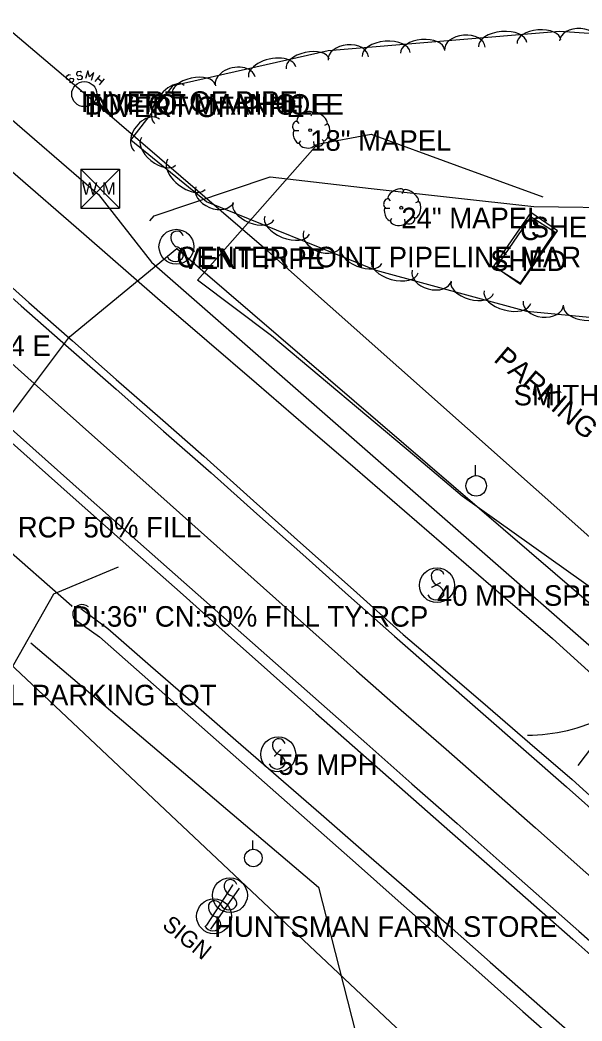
# Model space of a CAD drawing. Extents: x 1441650 to 1491889, y 345904 to 358319.
# Drawn here: x 1443811.8 to 1443948.5, y 355914.6 to 356157.9 of the extents above; entities that cross this region are included whole.
import ezdxf

# ---------------------------------------------------------------- set-up
doc = ezdxf.new("R2010")
doc.units = 0
for name, color, linetype in [('S_BUILDING', 7, 'Continuous'), ('S_BUILDING_ANNOT', 7, 'Continuous'), ('S_CROSS_DRAIN', 7, 'Continuous'), ('S_CROSS_DRAIN_ANNOT', 7, 'Continuous'), ('S_DITCHLINE', 7, 'Continuous'), ('S_DRG_PT_SYM', 7, 'Continuous'), ('S_EDGE_PAVEMENT', 7, 'Continuous'), ('S_GAS_UTILITIES', 7, 'Continuous'), ('S_GRAVEL_ROAD', 7, 'Continuous'), ('S_MANHOLE_ANNOT', 7, 'Continuous'), ('S_MISC_BOUNDARY', 7, 'Continuous'), ('S_MSC_PT_SYM', 7, 'Continuous'), ('S_PARKING', 7, 'Continuous'), ('S_PARKING_ANNOT', 7, 'Continuous'), ('S_PAVEMENT_CROWN', 7, 'Continuous'), ('S_SANITARY_SEWER', 7, 'Continuous'), ('S_SANITARY_SEWER_ANNOT', 7, 'Continuous'), ('S_SHOULDER', 7, 'Continuous'), ('S_SIGN', 7, 'Continuous'), ('S_SIGN_ANNOT', 7, 'Continuous'), ('S_STR_PT_SYM', 7, 'Continuous'), ('S_SURVEY_TEXT_ANNOT', 7, 'Continuous'), ('S_TREE', 7, 'Continuous'), ('S_TREE_ANNOT', 7, 'Continuous'), ('S_UTILITY_POLE', 7, 'Continuous'), ('S_UTL_PT_SYM', 7, 'Continuous'), ('S_WATER_UTILITIES', 7, 'Continuous')]:
    doc.layers.add(name, color=color, linetype=linetype)

msp = doc.modelspace()

# ---------------------------------------------------------------- linework, layer by layer
at = {"layer": 'S_BUILDING'}
for p, q in [((1443935.98, 356110.1), (1443927.51, 356097.8)), ((1443941.89, 356106.35), (1443935.98, 356110.1)), ((1443933.47, 356093.98), (1443941.89, 356106.35)), ((1443927.51, 356097.8), (1443933.47, 356093.98))]:
    msp.add_line(p, q, dxfattribs=at)
msp.add_lwpolyline([(1443936.06, 356111.14), (1443927.05, 356098.21), (1443933.49, 356093.72), (1443942.5, 356106.66)], close=True, dxfattribs=at)
at = {"layer": 'S_CROSS_DRAIN'}
msp.add_line((1443824.36, 356015.47), (1443799.56, 356037.15), dxfattribs=at)
msp.add_arc((1443826.9, 356013.55), 2.3, 49.3018, 229.631, dxfattribs=at)
at = {"layer": 'S_DITCHLINE'}
for points in [[(1443680.55, 356237.92), (1443694.76, 356224.43), (1443704.6, 356215.46), (1443714.45, 356206.48), (1443724.29, 356197.51), (1443734.14, 356188.54), (1443743.98, 356179.56), (1443753.82, 356170.59), (1443763.67, 356161.61), (1443773.51, 356152.64), (1443791.44, 356137.07), (1443809.37, 356121.49), (1443827.3, 356105.92), (1443845.23, 356090.35), (1443857.24, 356080), (1443869.26, 356069.66), (1443881.27, 356059.31), (1443893.28, 356048.97), (1443905.29, 356038.62), (1443917.31, 356028.27), (1443929.32, 356017.93), (1443941.33, 356007.58), (1443955.28, 355994.97)], [(1443826.55, 356014.88), (1443833.1, 356010), (1443843.48, 356000.98), (1443853.85, 355991.95), (1443864.23, 355982.93), (1443874.61, 355973.9), (1443884.99, 355964.88), (1443895.37, 355955.85), (1443905.75, 355946.83), (1443916.13, 355937.8), (1443926.15, 355928.97), (1443936.17, 355920.13), (1443946.2, 355911.3), (1443956.22, 355902.47), (1443966.25, 355893.63), (1443976.27, 355884.8), (1443986.3, 355875.97), (1443996.32, 355867.13), (1444014.12, 355851.09), (1444031.92, 355835.05), (1444034.69, 355828.12)], [(1443825.3, 356012.13), (1443831.07, 356008.03), (1443841.45, 355998.86), (1443851.83, 355989.7), (1443862.2, 355980.53), (1443872.58, 355971.37), (1443882.96, 355962.2), (1443893.34, 355953.04), (1443903.72, 355943.87), (1443914.1, 355934.71), (1443924.1, 355925.83), (1443934.11, 355916.96), (1443944.12, 355908.09), (1443954.13, 355899.22), (1443964.13, 355890.35), (1443974.14, 355881.47), (1443984.15, 355872.6), (1443994.15, 355863.73), (1444010.59, 355846.19), (1444027.03, 355828.64), (1444031.97, 355825.21)]]:
    msp.add_lwpolyline(points, dxfattribs=at)
at = {"layer": 'S_DRG_PT_SYM'}
msp.add_lwpolyline([(1443824.36, 356015.47), (1443824.36, 356015.52), (1443824.36, 356015.47), (1443824.31, 356015.47), (1443824.36, 356015.47), (1443824.36, 356015.42), (1443824.36, 356015.47), (1443824.41, 356015.47)], dxfattribs=at)
at = {"layer": 'S_EDGE_PAVEMENT'}
for points in [[(1443723.71, 356166.59), (1443735.93, 356155.73), (1443748.15, 356144.87), (1443760.37, 356134.01), (1443773.28, 356122.63), (1443786.2, 356111.25), (1443799.12, 356099.87), (1443812.04, 356088.49), (1443823.59, 356078.32), (1443835.15, 356068.16), (1443846.7, 356058), (1443858.25, 356047.84), (1443869.39, 356037.92), (1443880.54, 356028.01), (1443891.68, 356018.09), (1443902.82, 356008.18), (1443913.29, 355999.01), (1443923.76, 355989.84), (1443934.23, 355980.67), (1443944.7, 355971.51), (1443954.35, 355962.94)], [(1443697.06, 356158.21), (1443708.07, 356148.42), (1443719.08, 356138.63), (1443730.1, 356128.85), (1443741.11, 356119.06), (1443753.15, 356108.44), (1443765.2, 356097.81), (1443777.24, 356087.19), (1443789.29, 356076.56), (1443802.07, 356065.22), (1443814.85, 356053.88), (1443827.63, 356042.53), (1443840.41, 356031.19), (1443851.59, 356021.32), (1443862.76, 356011.45), (1443873.94, 356001.58), (1443885.11, 355991.7), (1443896.1, 355982), (1443907.08, 355972.3), (1443918.07, 355962.6), (1443929.05, 355952.89), (1443947.7, 355936.5), (1443966.34, 355920.1)]]:
    msp.add_lwpolyline(points, dxfattribs=at)
at = {"layer": 'S_GAS_UTILITIES'}
for p, q in [((1443823.8, 356080.93), (1443849.94, 356102.4)), ((1443849.94, 356102.4), (1443985.61, 355985.85)), ((1443801.19, 356050.9), (1443823.8, 356080.93))]:
    msp.add_line(p, q, dxfattribs=at)
at = {"layer": 'S_GRAVEL_ROAD'}
for points in [[(1443947.57, 355976.72), (1443958.75, 355991.45), (1443969.93, 356006.18), (1443957.29, 356015.2), (1443944.64, 356024.21), (1443932, 356033.22), (1443919.36, 356042.23), (1443907.76, 356051.97), (1443896.15, 356061.71), (1443884.55, 356071.46), (1443872.95, 356081.2), (1443854.94, 356094.72), (1443869.55, 356111.24), (1443884.15, 356127.77), (1443897.18, 356130.17), (1443918.05, 356122.57), (1443938.92, 356114.97)], [(1443795.47, 355933.94), (1443799.77, 355949.52), (1443804.07, 355965.11), (1443805.93, 355981.05), (1443807.8, 355996.99), (1443820.02, 356018.49), (1443835.71, 356025.01)]]:
    msp.add_lwpolyline(points, dxfattribs=at)
at = {"layer": 'S_MISC_BOUNDARY'}
msp.add_lwpolyline([(1443814.42, 356006.55), (1443884.37, 355947.18), (1443895.49, 355903.62), (1443909.99, 355864.68), (1443904.42, 355818.32), (1443879.87, 355776.26), (1443864.76, 355737.23)], dxfattribs=at)
at = {"layer": 'S_MSC_PT_SYM'}
for points in [[(1443851.03, 356102.44), (1443851.03, 356102.49), (1443851.03, 356102.44), (1443850.98, 356102.44), (1443851.03, 356102.44), (1443851.03, 356102.39), (1443851.03, 356102.44), (1443851.08, 356102.44)], [(1443913.98, 356021.14), (1443913.98, 356021.19), (1443913.98, 356021.14), (1443913.93, 356021.14), (1443913.98, 356021.14), (1443913.98, 356021.09), (1443913.98, 356021.14), (1443914.03, 356021.14)], [(1443911.96, 356020.1), (1443911.96, 356020.15), (1443911.96, 356020.1), (1443911.91, 356020.1), (1443911.96, 356020.1), (1443911.96, 356020.05), (1443911.96, 356020.1), (1443912.01, 356020.1)], [(1443873.73, 355979.06), (1443873.73, 355979.11), (1443873.73, 355979.06), (1443873.68, 355979.06), (1443873.73, 355979.06), (1443873.73, 355979.01), (1443873.73, 355979.06), (1443873.78, 355979.06)], [(1443875.14, 355980.54), (1443875.14, 355980.59), (1443875.14, 355980.54), (1443875.09, 355980.54), (1443875.14, 355980.54), (1443875.14, 355980.49), (1443875.14, 355980.54), (1443875.19, 355980.54)], [(1443863.46, 355947.69), (1443863.46, 355947.74), (1443863.46, 355947.69), (1443863.41, 355947.69), (1443863.46, 355947.69), (1443863.46, 355947.64), (1443863.46, 355947.69), (1443863.51, 355947.69)], [(1443857.15, 355937.89), (1443857.15, 355937.94), (1443857.15, 355937.89), (1443857.1, 355937.89), (1443857.15, 355937.89), (1443857.15, 355937.84), (1443857.15, 355937.89), (1443857.2, 355937.89)]]:
    msp.add_lwpolyline(points, dxfattribs=at)
at = {"layer": 'S_PARKING'}
msp.add_lwpolyline([(1443843.34, 356109.11), (1443844.4, 356110.35), (1443872.58, 356119.84), (1443897.21, 356116.98), (1443936.75, 356112.62), (1443984.58, 356111.91), (1444008.21, 356109.17), (1444043.25, 356079.4)], dxfattribs=at)
msp.add_ellipse((1443935.86, 356026.93), major_axis=(38.83, 20.8), ratio=0.965216, start_param=4.220444, end_param=4.668072, dxfattribs=at)
at = {"layer": 'S_PAVEMENT_CROWN'}
msp.add_lwpolyline([(1443704.63, 356167.37), (1443715.81, 356157.37), (1443726.99, 356147.37), (1443738.18, 356137.38), (1443749.36, 356127.38), (1443763.07, 356115.38), (1443776.78, 356103.39), (1443790.48, 356091.4), (1443804.19, 356079.4), (1443815.22, 356069.59), (1443826.25, 356059.77), (1443837.28, 356049.95), (1443848.31, 356040.13), (1443859.64, 356030.04), (1443870.96, 356019.94), (1443882.29, 356009.85), (1443893.62, 355999.75), (1443904.5, 355990.21), (1443915.39, 355980.68), (1443926.27, 355971.14), (1443937.16, 355961.6), (1443955.85, 355945)], dxfattribs=at)
at = {"layer": 'S_SANITARY_SEWER'}
for p, q in [((1443773.88, 356185.41), (1443826.09, 356141.29)), ((1443823.62, 356144.6), (1443823.07, 356144.22)), ((1443824.04, 356144.53), (1443823.62, 356144.6)), ((1443830.05, 356142.98), (1443831.29, 356144.45)), ((1443823.07, 356144.22), (1443823, 356143.83)), ((1443823, 356143.83), (1443823.19, 356143.56)), ((1443823.19, 356143.56), (1443823.62, 356143.44)), ((1443823.62, 356143.44), (1443824.16, 356143.79)), ((1443824.16, 356142.63), (1443823.77, 356142.7)), ((1443824.16, 356143.79), (1443824.62, 356143.71)), ((1443824.7, 356143.01), (1443824.16, 356142.63)), ((1443824.62, 356143.71), (1443824.78, 356143.44)), ((1443824.78, 356143.44), (1443824.7, 356143.01)), ((1443830.71, 356143.75), (1443831.68, 356142.94)), ((1443832.26, 356143.63), (1443831.02, 356142.16)), ((1443826.09, 356141.29), (1443870.49, 356103.13)), ((1443870.49, 356103.13), (1444028.57, 355962.69)), ((1443781.62, 356027.57), (1443955.36, 355864.1))]:
    msp.add_line(p, q, dxfattribs=at)
for points in [[(1443826.72, 356145.15), (1443826.37, 356145.42), (1443825.71, 356145.34), (1443825.48, 356144.99), (1443825.51, 356144.68), (1443825.86, 356144.37), (1443826.48, 356144.49), (1443826.87, 356144.18), (1443826.91, 356143.87), (1443826.64, 356143.48), (1443826.02, 356143.4), (1443825.67, 356143.67)], [(1443829.16, 356143.29), (1443829.7, 356145.15), (1443828.65, 356144.14), (1443828.27, 356145.57), (1443827.72, 356143.71)]]:
    msp.add_lwpolyline(points, dxfattribs=at)
msp.add_circle((1443827.4, 356139.91), 3.05, dxfattribs=at)
at = {"layer": 'S_SHOULDER'}
for points in [[(1443733.91, 356160.29), (1443748.61, 356147.31), (1443763.31, 356134.34), (1443775.96, 356123.07), (1443788.61, 356111.8), (1443801.26, 356100.53), (1443813.91, 356089.26), (1443824.55, 356079.92), (1443835.18, 356070.57), (1443845.82, 356061.23), (1443856.45, 356051.88), (1443868.59, 356041.06), (1443880.73, 356030.24), (1443892.87, 356019.43), (1443905, 356008.61), (1443915.27, 355999.79), (1443925.53, 355990.98), (1443935.79, 355982.17), (1443946.06, 355973.35), (1443955.64, 355964.67)], [(1443809.67, 356055.22), (1443824.67, 356041.91), (1443839.68, 356028.61), (1443850.69, 356018.83), (1443861.69, 356009.04), (1443872.7, 355999.26), (1443883.7, 355989.48), (1443894.58, 355979.91), (1443905.46, 355970.33), (1443916.35, 355960.75), (1443927.23, 355951.18), (1443936.72, 355942.83), (1443946.21, 355934.49), (1443955.71, 355926.14)]]:
    msp.add_lwpolyline(points, dxfattribs=at)
at = {"layer": 'S_SIGN'}
for p, q in [((1443911.96, 356020.1), (1443913.98, 356021.14)), ((1443875.14, 355980.54), (1443873.73, 355979.06)), ((1443863.46, 355947.69), (1443857.15, 355937.89))]:
    msp.add_line(p, q, dxfattribs=at)
for centre in [(1443849.81, 356102.81), (1443913.2, 356020.55), (1443874.58, 355979.45), (1443862.83, 355945.21), (1443858.97, 355940.09)]:
    msp.add_circle(centre, 4.24, dxfattribs=at)
for centre, radius, start, end in [((1443850.98, 356105.07), 2.55, 167.1196, 241.9813), ((1443849.94, 356104.97), 1.62, 16.5258, 156.8957), ((1443849.11, 356100.53), 2.38, 358.6529, 73.7063), ((1443849.55, 356101.41), 2.17, 204.641, 335.359), ((1443914.36, 356022.8), 2.55, 167.1196, 241.9813), ((1443913.32, 356022.7), 1.62, 16.5258, 156.8957), ((1443912.5, 356018.27), 2.38, 358.6529, 73.7063), ((1443912.94, 356019.15), 2.17, 204.641, 335.359), ((1443875.75, 355981.71), 2.55, 167.1196, 241.9813), ((1443874.71, 355981.61), 1.62, 16.5258, 156.8957), ((1443873.88, 355977.17), 2.38, 358.6529, 73.7063), ((1443874.32, 355978.05), 2.17, 204.641, 335.359), ((1443864, 355947.47), 2.55, 167.1196, 241.9813), ((1443862.96, 355947.37), 1.62, 16.5258, 156.8957), ((1443862.13, 355942.93), 2.38, 358.6529, 73.7063), ((1443860.14, 355942.35), 2.55, 167.1196, 241.9813), ((1443859.1, 355942.25), 1.62, 16.5258, 156.8957), ((1443862.57, 355943.81), 2.17, 204.641, 335.359), ((1443858.27, 355937.81), 2.38, 358.6529, 73.7063), ((1443858.71, 355938.69), 2.17, 204.641, 335.359)]:
    msp.add_arc(centre, radius, start, end, dxfattribs=at)
at = {"layer": 'S_SIGN_ANNOT'}
msp.add_line((1443865.06, 355946.89), (1443858.13, 355936.93), dxfattribs=at)
at = {"layer": 'S_STR_PT_SYM'}
for points in [[(1443935.98, 356110.1), (1443935.98, 356110.15), (1443935.98, 356110.1), (1443935.93, 356110.1), (1443935.98, 356110.1), (1443935.98, 356110.05), (1443935.98, 356110.1), (1443936.03, 356110.1)], [(1443941.89, 356106.35), (1443941.89, 356106.4), (1443941.89, 356106.35), (1443941.84, 356106.35), (1443941.89, 356106.35), (1443941.89, 356106.3), (1443941.89, 356106.35), (1443941.94, 356106.35)], [(1443927.51, 356097.8), (1443927.51, 356097.85), (1443927.51, 356097.8), (1443927.46, 356097.8), (1443927.51, 356097.8), (1443927.51, 356097.75), (1443927.51, 356097.8), (1443927.56, 356097.8)], [(1443933.47, 356093.98), (1443933.47, 356094.03), (1443933.47, 356093.98), (1443933.42, 356093.98), (1443933.47, 356093.98), (1443933.47, 356093.93), (1443933.47, 356093.98), (1443933.52, 356093.98)]]:
    msp.add_lwpolyline(points, dxfattribs=at)
at = {"layer": 'S_TREE'}
for p, q in [((1443882.9, 356135.38), (1443882.52, 356134.53)), ((1443879.11, 356133.37), (1443879.61, 356132.79)), ((1443886.47, 356132.59), (1443885.81, 356132.32)), ((1443878.45, 356131.04), (1443879.57, 356131.04)), ((1443879.61, 356127.87), (1443880.08, 356128.56)), ((1443883.29, 356127.59), (1443883.21, 356128.37)), ((1443885.69, 356128.49), (1443885.23, 356128.91)), ((1443905.08, 356116.55), (1443904.69, 356115.7)), ((1443901.28, 356114.53), (1443901.78, 356113.95)), ((1443908.64, 356113.76), (1443907.98, 356113.49)), ((1443900.62, 356112.21), (1443901.74, 356112.21)), ((1443901.78, 356109.03), (1443902.25, 356109.73)), ((1443905.46, 356108.76), (1443905.39, 356109.54)), ((1443907.87, 356109.65), (1443907.4, 356110.08))]:
    msp.add_line(p, q, dxfattribs=at)
msp.add_lwpolyline([(1443974.71, 356151.41), (1443990.59, 356134.13), (1443995.09, 356103.4), (1443973.13, 356083.41), (1443935.06, 356087.09), (1443898.42, 356097), (1443857.11, 356113.74), (1443838.74, 356128.74), (1443849.05, 356142.03), (1443886.72, 356150.5), (1443943, 356155.19), (1443973.08, 356153.16)], dxfattribs=at)
for centre in [(1443882.35, 356131.14), (1443904.52, 356112.3)]:
    msp.add_circle(centre, 0.341, dxfattribs=at)
for centre, major_axis, ratio, start_param, end_param in [((1443919.96, 356150.9), (-4.94, -0.41), 0.679147, 3.141593, 6.283185), ((1443929.17, 356151.93), (-5.85, -0.49), 0.545133, 3.141593, 6.283185), ((1443938, 356152.66), (-5.33, -0.44), 0.535837, 3.141593, 6.283185), ((1443947.93, 356152.49), (-4.94, 0.32), 0.679748, 3.136328, 6.27792), ((1443891.63, 356148.54), (-4.94, -0.41), 0.679147, 3.141593, 6.283185), ((1443900.84, 356149.56), (-5.85, -0.49), 0.545133, 3.141593, 6.283185), ((1443909.68, 356150.3), (-5.33, -0.44), 0.535837, 3.141593, 6.283185), ((1443881.75, 356147.23), (-5.22, -1.17), 0.53584, 3.142102, 6.283694), ((1443864.12, 356143), (-4.84, -1.08), 0.679151, 3.142446, 6.284039), ((1443873.1, 356145.28), (-5.73, -1.28), 0.545136, 3.142118, 6.283711), ((1443854.01, 356140.99), (-5.22, -1.17), 0.53584, 3.142102, 6.283694), ((1443848.13, 356137.4), (-3.6, -4.61), 0.548869, 3.147147, 6.28874), ((1443842.68, 356129.94), (-3.05, -3.89), 0.683787, 3.150674, 6.292267), ((1443881.01, 356134.34), (1.86, 1.08), 0.471018, 0, 3.141593), ((1443884.66, 356134.02), (-1.81, 1.36), 0.405113, 3.141593, 6.283186), ((1443878.78, 356132.23), (0.31, 1.03), 0.646762, 0, 3.141593), ((1443886.02, 356130.61), (0.46, 2.04), 0.482994, 3.141593, 6.283185), ((1443879.08, 356129.57), (-0.61, 1.6), 0.420543, 6.283185, 9.424777), ((1443845.44, 356126), (4.13, -3.34), 0.542585, 3.133121, 6.274713), ((1443881.54, 356127.79), (-1.83, 0.19), 0.529943, 0, 3.141593), ((1443884.5, 356128.09), (1.09, 0.46), 0.711534, 3.141592, 6.283185), ((1443852.26, 356120.43), (4.53, -3.66), 0.551996, 3.132846, 6.274439), ((1443859.12, 356115.48), (4.59, -1.82), 0.682751, 3.130152, 6.271744), ((1443903.18, 356115.51), (1.86, 1.08), 0.471018, 0, 3.141593), ((1443906.84, 356115.18), (-1.81, 1.36), 0.405113, 3.141593, 6.283186), ((1443868.54, 356111.39), (4.95, -1.98), 0.5387, 3.134804, 6.276396), ((1443900.95, 356113.39), (0.31, 1.03), 0.646762, 0, 3.141593), ((1443908.19, 356111.77), (0.46, 2.04), 0.482994, 3.141593, 6.283185), ((1443901.25, 356110.74), (-0.61, 1.6), 0.420543, 6.283185, 9.424777), ((1443876.73, 356108.06), (5.43, -2.18), 0.548044, 3.134586, 6.276178), ((1443903.71, 356108.96), (-1.83, 0.19), 0.529943, 0, 3.141593), ((1443906.67, 356109.25), (1.09, 0.46), 0.711534, 3.141592, 6.283185), ((1443885.38, 356104.84), (4.59, -1.82), 0.682751, 3.130152, 6.271744), ((1443894.8, 356100.74), (4.95, -1.98), 0.5387, 3.134804, 6.276396), ((1443902.91, 356097.97), (5.67, -1.53), 0.54594, 3.140887, 6.282479), ((1443911.91, 356095.8), (4.78, -1.29), 0.680153, 3.140444, 6.282036), ((1443921.79, 356092.86), (5.16, -1.39), 0.53663, 3.140909, 6.282501), ((1443930.35, 356090.54), (5.67, -1.53), 0.54594, 3.140887, 6.282479), ((1443939.07, 356089.07), (4.93, -0.48), 0.679494, 3.141593, 6.283185), ((1443949.3, 356087.82), (5.32, -0.51), 0.53611, 3.141593, 6.283185)]:
    msp.add_ellipse(centre, major_axis=major_axis, ratio=ratio, start_param=start_param, end_param=end_param, dxfattribs=at)
at = {"layer": 'S_UTILITY_POLE'}
for p, q in [((1443922.58, 356047.21), (1443922.58, 356049.69)), ((1443868.4, 355956.4), (1443868.4, 355958.51))]:
    msp.add_line(p, q, dxfattribs=at)
for centre, radius in [((1443922.72, 356044.69), 2.5), ((1443868.53, 355954.26), 2.13)]:
    msp.add_circle(centre, radius, dxfattribs=at)
at = {"layer": 'S_UTL_PT_SYM'}
for points in [[(1443826.09, 356141.29), (1443826.09, 356141.34), (1443826.09, 356141.29), (1443826.04, 356141.29), (1443826.09, 356141.29), (1443826.09, 356141.24), (1443826.09, 356141.29), (1443826.14, 356141.29)], [(1443826.56, 356140.59), (1443826.56, 356140.64), (1443826.56, 356140.59), (1443826.51, 356140.59), (1443826.56, 356140.59), (1443826.56, 356140.54), (1443826.56, 356140.59), (1443826.61, 356140.59)], [(1443827.4, 356139.91), (1443827.4, 356139.96), (1443827.4, 356139.91), (1443827.35, 356139.91), (1443827.4, 356139.91), (1443827.4, 356139.86), (1443827.4, 356139.91), (1443827.45, 356139.91)], [(1443828.25, 356139.32), (1443828.25, 356139.37), (1443828.25, 356139.32), (1443828.2, 356139.32), (1443828.25, 356139.32), (1443828.25, 356139.27), (1443828.25, 356139.32), (1443828.3, 356139.32)], [(1443830.87, 356115.5), (1443830.87, 356115.55), (1443830.87, 356115.5), (1443830.82, 356115.5), (1443830.87, 356115.5), (1443830.87, 356115.45), (1443830.87, 356115.5), (1443830.92, 356115.5)], [(1443870.49, 356103.13), (1443870.49, 356103.18), (1443870.49, 356103.13), (1443870.44, 356103.13), (1443870.49, 356103.13), (1443870.49, 356103.08), (1443870.49, 356103.13), (1443870.54, 356103.13)], [(1443849.94, 356102.4), (1443849.94, 356102.45), (1443849.94, 356102.4), (1443849.89, 356102.4), (1443849.94, 356102.4), (1443849.94, 356102.35), (1443849.94, 356102.4), (1443849.99, 356102.4)], [(1443843.76, 356099.08), (1443843.76, 356099.13), (1443843.76, 356099.08), (1443843.71, 356099.08), (1443843.76, 356099.08), (1443843.76, 356099.03), (1443843.76, 356099.08), (1443843.81, 356099.08)], [(1443823.8, 356080.93), (1443823.8, 356080.98), (1443823.8, 356080.93), (1443823.75, 356080.93), (1443823.8, 356080.93), (1443823.8, 356080.88), (1443823.8, 356080.93), (1443823.85, 356080.93)]]:
    msp.add_lwpolyline(points, dxfattribs=at)
at = {"layer": 'S_WATER_UTILITIES'}
for p, q in [((1443739.55, 356194.15), (1443830.87, 356115.5)), ((1443826.6, 356121.7), (1443835.94, 356121.7)), ((1443826.6, 356121.7), (1443826.6, 356112.21)), ((1443826.6, 356121.7), (1443835.94, 356112.21)), ((1443835.94, 356121.7), (1443826.6, 356112.21)), ((1443835.94, 356121.7), (1443835.94, 356112.21)), ((1443830.87, 356115.5), (1443843.76, 356099.08)), ((1443826.6, 356112.21), (1443835.94, 356112.21)), ((1443843.76, 356099.08), (1443984.24, 355976.18))]:
    msp.add_line(p, q, dxfattribs=at)

# ---------------------------------------------------------------- texts
at = {"layer": 'S_BUILDING_ANNOT'}
for s, height, p in [('C', 5, (1443933.38, 356104.43)), ('SHED', 5, (1443935.98, 356105.1)), ('SHED', 5, (1443926.12, 356096.93)), ('SMITH SALES AND SERVICE', 5.0003, (1443931.85, 356064.25))]:
    msp.add_text(s, height=height, dxfattribs=at).set_placement(p)
at = {"layer": 'S_CROSS_DRAIN_ANNOT'}
for s, p in [('36" RCP 50% FILL', (1443799.56, 356032.15)), ('DI:36" CN:50% FILL TY:RCP', (1443824.36, 356010.47))]:
    msp.add_text(s, height=5, dxfattribs=at).set_placement(p)
at = {"layer": 'S_MANHOLE_ANNOT'}
for s in ['TOP OF MANHOLE', 'BUTTOM MANHOLE']:
    msp.add_text(s, height=5, dxfattribs=at).set_placement((1443827.4, 356134.91))
at = {"layer": 'S_PARKING_ANNOT'}
msp.add_text('PARKING', height=5, rotation=319.6773, dxfattribs=at).set_placement((1443926.73, 356075.13))
at = {"layer": 'S_SANITARY_SEWER_ANNOT'}
for p in [(1443826.56, 356135.59), (1443828.25, 356134.32)]:
    msp.add_text('INVERT OF PIPE', height=5, dxfattribs=at).set_placement(p)
at = {"layer": 'S_SIGN_ANNOT'}
for s, p in [('CENTER POINT PIPELINE MAR', (1443849.81, 356097.81)), ('STOP MILLER & HWY 64 E', (1443735.65, 356076.28)), ('40 MPH SPEED LIMIT', (1443913.2, 356015.55)), ('55 MPH', (1443874.58, 355974.45)), ('HUNTSMAN FARM STORE', (1443858.97, 355935.09))]:
    msp.add_text(s, height=5, dxfattribs=at).set_placement(p)
msp.add_text('SIGN', height=4, rotation=320.9162, dxfattribs=at).set_placement((1443846.11, 355937.51))
at = {"layer": 'S_SURVEY_TEXT_ANNOT'}
for s, p in [('VENT PIPE', (1443851.03, 356097.44)), ('GRAVEL PARKING LOT', (1443785.63, 355991.35))]:
    msp.add_text(s, height=5, dxfattribs=at).set_placement(p)
at = {"layer": 'S_TREE_ANNOT'}
for s, p in [('18" MAPEL', (1443882.35, 356126.14)), ('24" MAPEL', (1443904.52, 356107.3))]:
    msp.add_text(s, height=5, dxfattribs=at).set_placement(p)
at = {"layer": 'S_WATER_UTILITIES'}
msp.add_text('W M', height=3, rotation=360, dxfattribs=at).set_placement((1443826.81, 356115.47))

doc.saveas('drawing.dxf')
